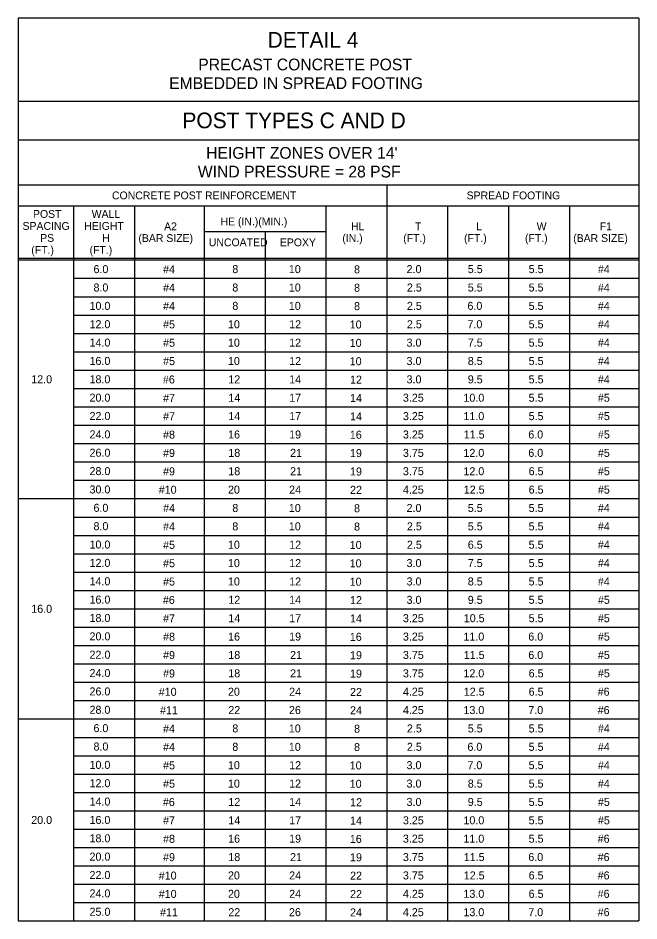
# Model space of a CAD drawing. Extents: x 3351 to 8430, y -3586 to 1457.
# Drawn here: x 6577.7 to 6815.7, y -2173.5 to -1827.3 of the extents above; entities that cross this region are included whole.
import ezdxf

# ---------------------------------------------------------------- set-up
doc = ezdxf.new("R2010")
doc.units = 0
doc.layers.add('1', color=7, linetype='Continuous')

msp = doc.modelspace()

# ---------------------------------------------------------------- linework, layer by layer
at = {"layer": '1'}
for p, q in [((6577.68, -1827.31), (6577.68, -2173.5)), ((6815.68, -1827.31), (6577.68, -1827.31)), ((6815.68, -1827.31), (6815.68, -2173.5)), ((6815.68, -1859.31), (6577.68, -1859.31)), ((6577.68, -1874.01), (6815.68, -1874.01)), ((6577.68, -1891.31), (6815.68, -1891.31)), ((6719.01, -1891.31), (6719.01, -2173.5)), ((6577.68, -1899.31), (6645.68, -1899.31)), ((6577.68, -1899.31), (6815.68, -1899.31)), ((6599.01, -2173.5), (6599.01, -1899.31)), ((6622.34, -1899.31), (6622.34, -2173.5)), ((6649.01, -1899.31), (6649.01, -2173.5)), ((6695.68, -1899.31), (6695.68, -2173.5)), ((6742.34, -1899.31), (6742.34, -2173.5)), ((6765.68, -1899.31), (6765.68, -2173.5)), ((6789.01, -1899.31), (6789.01, -2173.5)), ((6695.71, -1909.31), (6649.05, -1909.31)), ((6672.34, -1909.31), (6672.34, -2173.5)), ((6577.68, -1919.31), (6815.68, -1919.31)), ((6577.68, -1920.06), (6815.68, -1920.06)), ((6635.68, -1923.58), (6635.68, -1923.58)), ((6660.68, -1923.58), (6660.68, -1923.58)), ((6684.01, -1923.58), (6684.01, -1923.58)), ((6707.34, -1923.58), (6707.34, -1923.58)), ((6730.68, -1923.58), (6730.68, -1923.58)), ((6754.01, -1923.58), (6754.01, -1923.58)), ((6777.34, -1923.58), (6777.34, -1923.58)), ((6802.34, -1923.58), (6802.34, -1923.58)), ((6599.01, -1927.1), (6815.68, -1927.1)), ((6599.01, -1934.14), (6815.68, -1934.14)), ((6599.01, -1941.18), (6815.68, -1941.18)), ((6599.01, -1948.22), (6815.68, -1948.22)), ((6599.01, -1955.26), (6815.68, -1955.26)), ((6599.01, -1962.3), (6815.68, -1962.3)), ((6599.01, -1969.34), (6815.68, -1969.34)), ((6599.01, -1976.38), (6815.68, -1976.38)), ((6599.01, -1983.42), (6815.68, -1983.42)), ((6599.01, -1990.46), (6815.68, -1990.46)), ((6599.01, -1997.5), (6815.68, -1997.5)), ((6599.01, -2004.54), (6815.68, -2004.54)), ((6577.68, -2011.58), (6815.68, -2011.58)), ((6635.68, -2015.1), (6635.68, -2015.1)), ((6660.68, -2015.1), (6660.68, -2015.1)), ((6684.01, -2015.1), (6684.01, -2015.1)), ((6707.34, -2015.1), (6707.34, -2015.1)), ((6730.68, -2015.1), (6730.68, -2015.1)), ((6754.01, -2015.1), (6754.01, -2015.1)), ((6777.34, -2015.1), (6777.34, -2015.1)), ((6802.34, -2015.1), (6802.34, -2015.1)), ((6599.01, -2018.62), (6815.68, -2018.62)), ((6599.01, -2025.66), (6815.68, -2025.66)), ((6599.01, -2032.7), (6815.68, -2032.7)), ((6599.01, -2039.74), (6815.68, -2039.74)), ((6599.01, -2046.78), (6815.68, -2046.78)), ((6599.01, -2053.82), (6815.68, -2053.82)), ((6599.01, -2060.86), (6815.68, -2060.86)), ((6599.01, -2067.9), (6815.68, -2067.9)), ((6599.01, -2074.94), (6815.68, -2074.94)), ((6599.01, -2081.98), (6815.68, -2081.98)), ((6599.01, -2089.02), (6815.68, -2089.02)), ((6577.68, -2096.06), (6815.68, -2096.06)), ((6635.68, -2099.58), (6635.68, -2099.58)), ((6660.68, -2099.58), (6660.68, -2099.58)), ((6684.01, -2099.58), (6684.01, -2099.58)), ((6707.34, -2099.58), (6707.34, -2099.58)), ((6730.68, -2099.58), (6730.68, -2099.58)), ((6754.01, -2099.58), (6754.01, -2099.58)), ((6777.34, -2099.58), (6777.34, -2099.58)), ((6802.34, -2099.58), (6802.34, -2099.58)), ((6599.01, -2103.1), (6815.68, -2103.1)), ((6599.01, -2110.14), (6815.68, -2110.14)), ((6599.01, -2117.18), (6815.68, -2117.18)), ((6599.01, -2124.22), (6815.68, -2124.22)), ((6599.01, -2131.26), (6815.68, -2131.26)), ((6599.01, -2138.3), (6815.68, -2138.3)), ((6599.01, -2145.34), (6815.68, -2145.34)), ((6599.01, -2152.38), (6815.68, -2152.38)), ((6599.01, -2159.42), (6815.68, -2159.42)), ((6599.01, -2166.46), (6815.68, -2166.46)), ((6577.68, -2173.5), (6815.68, -2173.5))]:
    msp.add_line(p, q, dxfattribs=at)

# ---------------------------------------------------------------- texts
for s, height, p in [('DETAIL 4', 6, (6673.36, -1838.66)), ('PRECAST CONCRETE POST', 4.5, (6646.75, -1847.36)), ('EMBEDDED IN SPREAD FOOTING', 4.5, (6635.59, -1854.52)), ('POST TYPES C AND D', 6, (6640.68, -1869.54)), ("HEIGHT ZONES OVER 14'", 4.5, (6649.77, -1881.26)), ('WIND PRESSURE = 28 PSF', 4.5, (6646.59, -1888.43)), ('CONCRETE POST REINFORCEMENT', 3, (6613.68, -1896.81)), ('SPREAD FOOTING', 3, (6749.63, -1896.81)), ('POST', 3, (6583.4, -1903.91)), ('WALL', 3, (6605.89, -1903.91)), ('HE (IN.)(MIN.)', 3, (6655.27, -1906.8)), ('SPACING', 3, (6579.4, -1908.51)), ('HEIGHT', 3, (6603.06, -1908.51)), ('A2', 3, (6633.67, -1908.67)), ('HL', 3, (6705.31, -1908.67)), ('T', 3, (6729.82, -1908.67)), ('L', 3, (6753.27, -1908.67)), ('W', 3, (6776.48, -1908.67)), ('F1', 3, (6800.64, -1908.67)), ('PS', 3, (6586.16, -1913.11)), ('H', 3, (6609.94, -1913.11)), ('(BAR SIZE)', 3, (6623.81, -1913.17)), ('(IN.)', 3, (6701.98, -1913.17)), ('(FT.)', 3, (6725.31, -1913.17)), ('(FT.)', 3, (6748.65, -1913.17)), ('(FT.)', 3, (6771.98, -1913.17)), ('(BAR SIZE)', 3, (6790.47, -1913.17)), ('UNCOATED', 3, (6650.8, -1914.8)), ('EPOXY', 3, (6678.03, -1914.8)), ('(FT.)', 3, (6582.73, -1917.71)), ('(FT.)', 3, (6605.09, -1917.71)), ('6.0', 3.07, (6606.59, -1925.11)), ('#4', 3.07, (6633.27, -1925.16)), ('8', 3.07, (6659.81, -1925.11)), ('10', 3.07, (6681.47, -1925.11)), ('8', 3.07, (6706.47, -1925.21)), ('2.0', 3.07, (6726.6, -1925.11)), ('5.5', 3.07, (6750.07, -1925.11)), ('5.5', 3.07, (6773.4, -1925.11)), ('#4', 3.07, (6799.94, -1925.11)), ('8.0', 3.07, (6606.59, -1932.15)), ('#4', 3.07, (6633.27, -1932.2)), ('8', 3.07, (6659.81, -1932.16)), ('10', 3.07, (6681.47, -1932.16)), ('8', 3.07, (6706.47, -1932.25)), ('2.5', 3.07, (6726.73, -1932.16)), ('5.5', 3.07, (6750.07, -1932.16)), ('5.5', 3.07, (6773.4, -1932.16)), ('#4', 3.07, (6799.94, -1932.16)), ('10.0', 3.07, (6605.07, -1939.19)), ('#4', 3.07, (6633.27, -1939.25)), ('8', 3.07, (6659.81, -1939.2)), ('10', 3.07, (6681.47, -1939.2)), ('8', 3.07, (6706.47, -1939.3)), ('2.5', 3.07, (6726.73, -1939.2)), ('6.0', 3.07, (6749.94, -1939.2)), ('5.5', 3.07, (6773.4, -1939.2)), ('#4', 3.07, (6799.94, -1939.2)), ('12.0', 3.07, (6605.07, -1946.23)), ('#5', 3.07, (6633.27, -1946.29)), ('10', 3.07, (6658.14, -1946.25)), ('12', 3.07, (6681.6, -1946.25)), ('10', 3.07, (6704.8, -1946.34)), ('2.5', 3.07, (6726.73, -1946.25)), ('7.0', 3.07, (6749.94, -1946.25)), ('5.5', 3.07, (6773.4, -1946.25)), ('#4', 3.07, (6799.94, -1946.25)), ('14.0', 3.07, (6605.07, -1953.27)), ('#5', 3.07, (6633.27, -1953.34)), ('10', 3.07, (6658.14, -1953.29)), ('12', 3.07, (6681.6, -1953.29)), ('10', 3.07, (6704.8, -1953.38)), ('3.0', 3.07, (6726.6, -1953.29)), ('7.5', 3.07, (6750.07, -1953.29)), ('5.5', 3.07, (6773.4, -1953.29)), ('#4', 3.07, (6799.94, -1953.29)), ('16.0', 3.07, (6605.07, -1960.31)), ('#5', 3.07, (6633.27, -1960.38)), ('10', 3.07, (6658.14, -1960.34)), ('12', 3.07, (6681.6, -1960.34)), ('10', 3.07, (6704.8, -1960.43)), ('3.0', 3.07, (6726.6, -1960.34)), ('8.5', 3.07, (6750.07, -1960.34)), ('5.5', 3.07, (6773.4, -1960.34)), ('#4', 3.07, (6799.94, -1960.34)), ('12.0', 3.07, (6582.73, -1967.35)), ('18.0', 3.07, (6605.07, -1967.35)), ('#6', 3.07, (6633.19, -1967.42)), ('12', 3.07, (6658.27, -1967.38)), ('14', 3.07, (6681.6, -1967.38)), ('12', 3.07, (6704.94, -1967.47)), ('3.0', 3.07, (6726.6, -1967.38)), ('9.5', 3.07, (6750.07, -1967.38)), ('5.5', 3.07, (6773.4, -1967.38)), ('#4', 3.07, (6799.94, -1967.38)), ('20.0', 3.07, (6605.07, -1974.39)), ('#7', 3.07, (6633.27, -1974.47)), ('14', 3.07, (6658.27, -1974.42)), ('17', 3.07, (6681.6, -1974.42)), ('14', 3.07, (6704.94, -1974.52)), ('3.25', 3.07, (6725.2, -1974.42)), ('10.0', 3.07, (6748.4, -1974.42)), ('5.5', 3.07, (6773.4, -1974.42)), ('#5', 3.07, (6799.94, -1974.42)), ('22.0', 3.07, (6605.07, -1981.43)), ('#7', 3.07, (6633.27, -1981.51)), ('14', 3.07, (6658.27, -1981.47)), ('17', 3.07, (6681.6, -1981.47)), ('14', 3.07, (6704.94, -1981.56)), ('3.25', 3.07, (6725.2, -1981.47)), ('11.0', 3.07, (6748.4, -1981.47)), ('5.5', 3.07, (6773.4, -1981.47)), ('#5', 3.07, (6799.94, -1981.47)), ('24.0', 3.07, (6605.07, -1988.47)), ('#8', 3.07, (6633.27, -1988.56)), ('16', 3.07, (6658.19, -1988.51)), ('19', 3.07, (6681.59, -1988.51)), ('16', 3.07, (6704.85, -1988.61)), ('3.25', 3.07, (6725.2, -1988.51)), ('11.5', 3.07, (6748.53, -1988.51)), ('6.0', 3.07, (6773.27, -1988.51)), ('#5', 3.07, (6799.94, -1988.51)), ('26.0', 3.07, (6605.07, -1995.51)), ('#9', 3.07, (6633.26, -1995.6)), ('18', 3.07, (6658.27, -1995.56)), ('21', 3.07, (6681.95, -1995.56)), ('19', 3.07, (6704.92, -1995.65)), ('3.75', 3.07, (6725.2, -1995.56)), ('12.0', 3.07, (6748.4, -1995.56)), ('6.0', 3.07, (6773.27, -1995.56)), ('#5', 3.07, (6799.94, -1995.56)), ('28.0', 3.07, (6605.07, -2002.55)), ('#9', 3.07, (6633.26, -2002.65)), ('18', 3.07, (6658.27, -2002.6)), ('21', 3.07, (6681.95, -2002.6)), ('19', 3.07, (6704.92, -2002.7)), ('3.75', 3.07, (6725.2, -2002.6)), ('12.0', 3.07, (6748.4, -2002.6)), ('6.5', 3.07, (6773.4, -2002.6)), ('#5', 3.07, (6799.94, -2002.6)), ('30.0', 3.07, (6605.07, -2009.59)), ('#10', 3.07, (6631.6, -2009.69)), ('20', 3.07, (6658.14, -2009.65)), ('24', 3.07, (6681.6, -2009.65)), ('22', 3.07, (6704.94, -2009.74)), ('4.25', 3.07, (6725.2, -2009.65)), ('12.5', 3.07, (6748.53, -2009.65)), ('6.5', 3.07, (6773.4, -2009.65)), ('#5', 3.07, (6799.94, -2009.65)), ('6.0', 3.07, (6606.59, -2016.63)), ('#4', 3.07, (6633.27, -2016.74)), ('8', 3.07, (6659.81, -2016.69)), ('10', 3.07, (6681.47, -2016.69)), ('8', 3.07, (6706.47, -2016.79)), ('2.0', 3.07, (6726.6, -2016.69)), ('5.5', 3.07, (6750.07, -2016.69)), ('5.5', 3.07, (6773.4, -2016.69)), ('#4', 3.07, (6799.94, -2016.69)), ('8.0', 3.07, (6606.59, -2023.67)), ('#4', 3.07, (6633.27, -2023.78)), ('8', 3.07, (6659.81, -2023.74)), ('10', 3.07, (6681.47, -2023.74)), ('8', 3.07, (6706.47, -2023.83)), ('2.5', 3.07, (6726.73, -2023.74)), ('5.5', 3.07, (6750.07, -2023.74)), ('5.5', 3.07, (6773.4, -2023.74)), ('#4', 3.07, (6799.94, -2023.74)), ('10.0', 3.07, (6605.07, -2030.71)), ('#5', 3.07, (6633.27, -2030.82)), ('10', 3.07, (6658.14, -2030.78)), ('12', 3.07, (6681.6, -2030.78)), ('10', 3.07, (6704.8, -2030.87)), ('2.5', 3.07, (6726.73, -2030.78)), ('6.5', 3.07, (6750.07, -2030.78)), ('5.5', 3.07, (6773.4, -2030.78)), ('#4', 3.07, (6799.94, -2030.78)), ('12.0', 3.07, (6605.07, -2037.75)), ('#5', 3.07, (6633.27, -2037.87)), ('10', 3.07, (6658.14, -2037.82)), ('12', 3.07, (6681.6, -2037.82)), ('10', 3.07, (6704.8, -2037.92)), ('3.0', 3.07, (6726.6, -2037.82)), ('7.5', 3.07, (6750.07, -2037.82)), ('5.5', 3.07, (6773.4, -2037.82)), ('#4', 3.07, (6799.94, -2037.82)), ('14.0', 3.07, (6605.07, -2044.79)), ('#5', 3.07, (6633.27, -2044.91)), ('10', 3.07, (6658.14, -2044.87)), ('12', 3.07, (6681.6, -2044.87)), ('10', 3.07, (6704.8, -2044.96)), ('3.0', 3.07, (6726.6, -2044.87)), ('8.5', 3.07, (6750.07, -2044.87)), ('5.5', 3.07, (6773.4, -2044.87)), ('#4', 3.07, (6799.94, -2044.87)), ('16.0', 3.07, (6605.07, -2051.83)), ('#6', 3.07, (6633.19, -2051.96)), ('12', 3.07, (6658.27, -2051.91)), ('14', 3.07, (6681.6, -2051.91)), ('12', 3.07, (6704.94, -2052.01)), ('3.0', 3.07, (6726.6, -2051.91)), ('9.5', 3.07, (6750.07, -2051.91)), ('5.5', 3.07, (6773.4, -2051.91)), ('#5', 3.07, (6799.94, -2051.91)), ('16.0', 3.07, (6582.73, -2055.35)), ('18.0', 3.07, (6605.07, -2058.87)), ('#7', 3.07, (6633.27, -2059)), ('14', 3.07, (6658.27, -2058.96)), ('17', 3.07, (6681.6, -2058.96)), ('14', 3.07, (6704.94, -2059.05)), ('3.25', 3.07, (6725.2, -2058.96)), ('10.5', 3.07, (6748.53, -2058.96)), ('5.5', 3.07, (6773.4, -2058.96)), ('#5', 3.07, (6799.94, -2058.96)), ('20.0', 3.07, (6605.07, -2065.91)), ('#8', 3.07, (6633.27, -2066.05)), ('16', 3.07, (6658.19, -2066)), ('19', 3.07, (6681.59, -2066)), ('16', 3.07, (6704.85, -2066.1)), ('3.25', 3.07, (6725.2, -2066)), ('11.0', 3.07, (6748.4, -2066)), ('6.0', 3.07, (6773.27, -2066)), ('#5', 3.07, (6799.94, -2066)), ('22.0', 3.07, (6605.07, -2072.95)), ('#9', 3.07, (6633.26, -2073.09)), ('18', 3.07, (6658.27, -2073.05)), ('21', 3.07, (6681.95, -2073.05)), ('19', 3.07, (6704.92, -2073.14)), ('3.75', 3.07, (6725.2, -2073.05)), ('11.5', 3.07, (6748.53, -2073.05)), ('6.0', 3.07, (6773.27, -2073.05)), ('#5', 3.07, (6799.94, -2073.05)), ('24.0', 3.07, (6605.07, -2079.99)), ('#9', 3.07, (6633.26, -2080.14)), ('18', 3.07, (6658.27, -2080.09)), ('21', 3.07, (6681.95, -2080.09)), ('19', 3.07, (6704.92, -2080.19)), ('3.75', 3.07, (6725.2, -2080.09)), ('12.0', 3.07, (6748.4, -2080.09)), ('6.5', 3.07, (6773.4, -2080.09)), ('#5', 3.07, (6799.94, -2080.09)), ('26.0', 3.07, (6605.07, -2087.03)), ('20', 3.07, (6658.14, -2087.14)), ('24', 3.07, (6681.6, -2087.14)), ('4.25', 3.07, (6725.2, -2087.14)), ('12.5', 3.07, (6748.53, -2087.14)), ('6.5', 3.07, (6773.4, -2087.14)), ('#6', 3.07, (6799.85, -2087.14)), ('#10', 3.07, (6631.6, -2087.18)), ('22', 3.07, (6704.94, -2087.23)), ('28.0', 3.07, (6605.07, -2094.07)), ('#11', 3.07, (6632.09, -2094.22)), ('22', 3.07, (6658.27, -2094.18)), ('26', 3.07, (6681.52, -2094.18)), ('24', 3.07, (6704.94, -2094.27)), ('4.25', 3.07, (6725.2, -2094.18)), ('13.0', 3.07, (6748.4, -2094.18)), ('7.0', 3.07, (6773.27, -2094.18)), ('#6', 3.07, (6799.85, -2094.18)), ('6.0', 3.07, (6606.59, -2101.11)), ('#4', 3.07, (6633.27, -2101.27)), ('8', 3.07, (6659.81, -2101.22)), ('10', 3.07, (6681.47, -2101.22)), ('8', 3.07, (6706.47, -2101.32)), ('2.5', 3.07, (6726.73, -2101.22)), ('5.5', 3.07, (6750.07, -2101.22)), ('5.5', 3.07, (6773.4, -2101.22)), ('#4', 3.07, (6799.94, -2101.22)), ('8.0', 3.07, (6606.59, -2108.15)), ('#4', 3.07, (6633.27, -2108.31)), ('8', 3.07, (6659.81, -2108.27)), ('10', 3.07, (6681.47, -2108.27)), ('8', 3.07, (6706.47, -2108.36)), ('2.5', 3.07, (6726.73, -2108.27)), ('6.0', 3.07, (6749.94, -2108.27)), ('5.5', 3.07, (6773.4, -2108.27)), ('#4', 3.07, (6799.94, -2108.27)), ('10.0', 3.07, (6605.07, -2115.19)), ('#5', 3.07, (6633.27, -2115.36)), ('10', 3.07, (6658.14, -2115.31)), ('12', 3.07, (6681.6, -2115.31)), ('10', 3.07, (6704.8, -2115.41)), ('3.0', 3.07, (6726.6, -2115.31)), ('7.0', 3.07, (6749.94, -2115.31)), ('5.5', 3.07, (6773.4, -2115.31)), ('#4', 3.07, (6799.94, -2115.31)), ('12.0', 3.07, (6605.07, -2122.23)), ('#5', 3.07, (6633.27, -2122.4)), ('10', 3.07, (6658.14, -2122.36)), ('12', 3.07, (6681.6, -2122.36)), ('10', 3.07, (6704.8, -2122.45)), ('3.0', 3.07, (6726.6, -2122.36)), ('8.5', 3.07, (6750.07, -2122.36)), ('5.5', 3.07, (6773.4, -2122.36)), ('#4', 3.07, (6799.94, -2122.36)), ('14.0', 3.07, (6605.07, -2129.27)), ('#6', 3.07, (6633.19, -2129.45)), ('12', 3.07, (6658.27, -2129.4)), ('14', 3.07, (6681.6, -2129.4)), ('12', 3.07, (6704.94, -2129.5)), ('3.0', 3.07, (6726.6, -2129.4)), ('9.5', 3.07, (6750.07, -2129.4)), ('5.5', 3.07, (6773.4, -2129.4)), ('#5', 3.07, (6799.94, -2129.4)), ('20.0', 3.07, (6582.73, -2136.31)), ('16.0', 3.07, (6605.07, -2136.31)), ('#7', 3.07, (6633.27, -2136.49)), ('14', 3.07, (6658.27, -2136.45)), ('17', 3.07, (6681.6, -2136.45)), ('14', 3.07, (6704.94, -2136.54)), ('3.25', 3.07, (6725.2, -2136.45)), ('10.0', 3.07, (6748.4, -2136.45)), ('5.5', 3.07, (6773.4, -2136.45)), ('#5', 3.07, (6799.94, -2136.45)), ('18.0', 3.07, (6605.07, -2143.35)), ('#8', 3.07, (6633.27, -2143.54)), ('16', 3.07, (6658.19, -2143.49)), ('19', 3.07, (6681.59, -2143.49)), ('16', 3.07, (6704.85, -2143.59)), ('3.25', 3.07, (6725.2, -2143.49)), ('11.0', 3.07, (6748.4, -2143.49)), ('5.5', 3.07, (6773.4, -2143.49)), ('#6', 3.07, (6799.85, -2143.49)), ('20.0', 3.07, (6605.07, -2150.39)), ('#9', 3.07, (6633.26, -2150.58)), ('18', 3.07, (6658.27, -2150.54)), ('21', 3.07, (6681.95, -2150.54)), ('19', 3.07, (6704.92, -2150.63)), ('3.75', 3.07, (6725.2, -2150.54)), ('11.5', 3.07, (6748.53, -2150.54)), ('6.0', 3.07, (6773.27, -2150.54)), ('#6', 3.07, (6799.85, -2150.54)), ('22.0', 3.07, (6605.07, -2157.43)), ('#10', 3.07, (6631.6, -2157.63)), ('20', 3.07, (6658.14, -2157.58)), ('24', 3.07, (6681.6, -2157.58)), ('22', 3.07, (6704.94, -2157.67)), ('3.75', 3.07, (6725.2, -2157.58)), ('12.5', 3.07, (6748.53, -2157.58)), ('6.5', 3.07, (6773.4, -2157.58)), ('#6', 3.07, (6799.85, -2157.58)), ('24.0', 3.07, (6605.07, -2164.47)), ('#10', 3.07, (6631.6, -2164.67)), ('20', 3.07, (6658.14, -2164.63)), ('24', 3.07, (6681.6, -2164.63)), ('22', 3.07, (6704.94, -2164.72)), ('4.25', 3.07, (6725.2, -2164.63)), ('13.0', 3.07, (6748.4, -2164.63)), ('6.5', 3.07, (6773.4, -2164.63)), ('#6', 3.07, (6799.85, -2164.63)), ('25.0', 3.07, (6605.07, -2171.51)), ('#11', 3.07, (6632.09, -2171.71)), ('22', 3.07, (6658.27, -2171.67)), ('26', 3.07, (6681.52, -2171.67)), ('24', 3.07, (6704.94, -2171.76)), ('4.25', 3.07, (6725.2, -2171.67)), ('13.0', 3.07, (6748.4, -2171.67)), ('7.0', 3.07, (6773.27, -2171.67)), ('#6', 3.07, (6799.85, -2171.67))]:
    msp.add_text(s, height=height, dxfattribs=at).set_placement(p)

doc.saveas('drawing.dxf')
